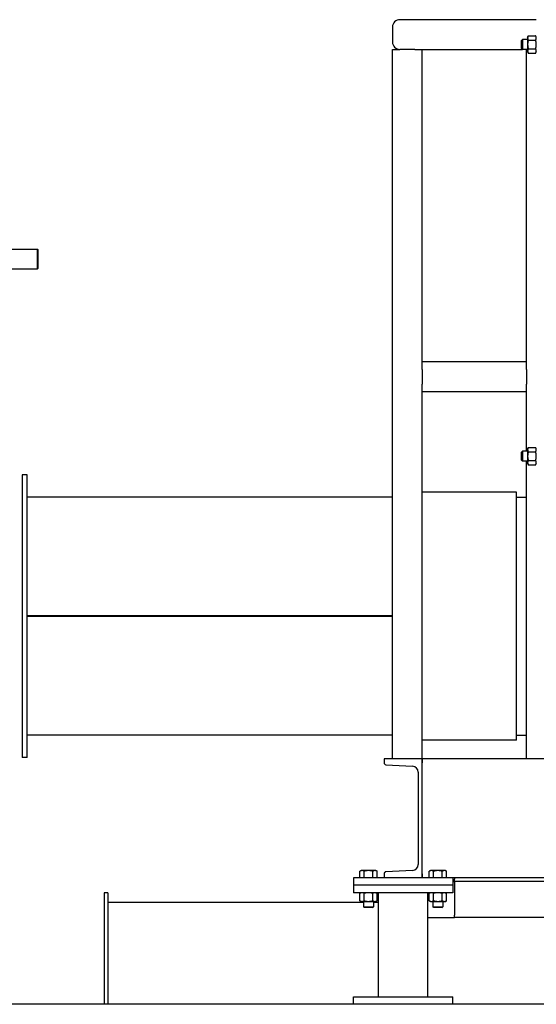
# Model space of a CAD drawing. Header units: inches. Extents: x 24 to 1128, y -74 to 748.
# Tile 445 of 557: x 869 to 895, y 309 to 358. Entities that reach past the tile are written whole.
import ezdxf

# ---------------------------------------------------------------- set-up
doc = ezdxf.new("R2010")
doc.units = ezdxf.units.IN
doc.header["$LTSCALE"] = 32
doc.header["$MEASUREMENT"] = 0
doc.layers.add('Visible (ANSI)', color=7, linetype='Continuous', lineweight=30)

msp = doc.modelspace()

# ---------------------------------------------------------------- linework, layer by layer
at = {"layer": 'Visible (ANSI)'}
for p, q in [((894.67845, 358.43016), (887.80345, 358.43016)), ((887.42845, 358.05516), (887.42845, 357.30516)), ((887.42845, 358.05516), (887.42845, 357.30516)), ((893.92844, 357.38298), (893.97422, 357.43016)), ((893.92844, 356.97735), (893.92844, 357.38298)), ((893.97422, 357.43016), (893.97422, 356.93016)), ((894.24045, 357.43016), (893.97422, 357.43016)), ((894.24045, 357.55516), (894.27394, 357.61318)), ((894.24045, 357.55516), (894.24045, 357.50492)), ((894.24045, 357.50492), (894.24045, 357.18016)), ((894.27394, 357.61318), (894.64495, 357.61318)), ((894.27394, 357.39667), (894.64495, 357.39667)), ((894.67845, 357.55516), (894.64495, 357.61318)), ((887.42845, 321.18016), (887.42845, 356.93016)), ((887.42845, 356.93016), (887.80345, 356.93016)), ((888.55345, 356.93016), (887.80345, 356.93016)), ((888.55345, 356.93016), (888.92845, 356.93016)), ((888.92845, 341.18016), (888.92845, 356.93016)), ((888.92845, 356.93016), (893.97422, 356.93016)), ((893.92844, 356.97735), (893.97422, 356.93016)), ((894.24045, 356.93016), (893.97422, 356.93016)), ((894.17845, 341.18016), (894.17845, 356.93016)), ((894.24045, 357.18016), (894.24045, 356.8554)), ((894.24045, 356.8554), (894.24045, 356.80516)), ((894.24045, 356.80516), (894.27394, 356.74715)), ((894.27394, 356.96366), (894.64495, 356.96366)), ((894.67845, 356.80516), (894.64495, 356.74715)), ((894.27394, 356.74715), (894.64495, 356.74715)), ((867.33104, 346.86766), (869.52979, 346.86766)), ((869.54979, 346.84766), (869.52979, 346.86766)), ((869.52979, 345.86766), (869.52979, 346.86766)), ((869.54979, 346.84766), (869.54979, 345.88766)), ((869.54979, 345.88766), (869.52979, 345.86766)), ((867.33104, 345.86766), (869.52979, 345.86766)), ((894.17845, 341.18016), (888.92845, 341.18016)), ((888.92845, 340.80516), (888.92845, 341.18016)), ((894.17845, 340.80516), (894.17845, 341.18016)), ((888.92845, 340.80516), (888.92845, 340.05516)), ((894.17845, 340.80516), (894.17845, 340.05516)), ((888.92845, 339.68016), (888.92845, 340.05516)), ((894.17845, 339.68016), (894.17845, 340.05516)), ((888.92845, 321.18016), (888.92845, 339.68016)), ((894.17845, 339.68016), (888.92845, 339.68016)), ((894.17845, 336.68016), (894.17845, 339.68016)), ((893.92844, 336.63298), (893.97422, 336.68016)), ((893.92844, 336.22735), (893.92844, 336.63298)), ((893.97422, 336.68016), (893.97422, 336.18016)), ((894.24045, 336.68016), (893.97422, 336.68016)), ((894.24045, 336.80516), (894.27394, 336.86318)), ((894.24045, 336.80516), (894.24045, 336.75492)), ((894.24045, 336.75492), (894.24045, 336.43016)), ((894.27394, 336.86318), (894.64495, 336.86318)), ((894.27394, 336.64667), (894.64495, 336.64667)), ((894.67845, 336.80516), (894.64495, 336.86318)), ((893.92844, 336.22735), (893.97422, 336.18016)), ((894.24045, 336.18016), (893.97422, 336.18016)), ((894.17845, 321.18016), (894.17845, 336.18016)), ((894.24045, 336.43016), (894.24045, 336.1054)), ((894.24045, 336.1054), (894.24045, 336.05516)), ((894.24045, 336.05516), (894.27394, 335.99715)), ((894.27394, 336.21366), (894.64495, 336.21366)), ((894.27394, 335.99715), (894.64495, 335.99715)), ((894.67845, 336.05516), (894.64495, 335.99715)), ((869.01154, 335.49266), (868.76154, 335.49266)), ((868.76154, 335.49266), (868.76154, 321.24266)), ((869.01154, 321.24266), (869.01154, 335.49266)), ((893.68254, 334.61766), (888.92845, 334.61766)), ((893.68254, 322.11766), (893.68254, 334.61766)), ((887.42845, 334.36766), (869.01154, 334.36766)), ((893.68254, 334.36758), (894.17845, 334.36758)), ((887.42845, 328.38016), (869.01154, 328.38016)), ((887.42845, 328.35516), (869.01154, 328.35516)), ((887.42845, 322.36766), (869.01154, 322.36766)), ((893.68254, 322.11766), (888.92845, 322.11766)), ((893.68254, 322.36766), (894.17845, 322.36766)), ((869.01154, 321.24266), (868.76154, 321.24266)), ((888.92845, 321.18016), (887.00845, 321.18016)), ((887.00845, 321.18016), (887.00845, 320.97312)), ((897.89812, 321.18016), (888.92845, 321.18016)), ((888.92845, 321.18016), (888.92845, 320.97312)), ((888.92845, 315.18016), (888.92845, 321.18016)), ((887.09942, 320.87725), (888.44117, 320.80694)), ((888.72845, 320.50422), (888.72845, 315.85611)), ((885.46845, 315.18016), (885.46845, 314.80516)), ((890.46845, 315.18016), (885.46845, 315.18016)), ((885.84345, 315.54417), (885.78544, 315.51067)), ((885.78544, 315.18017), (885.78544, 315.51067)), ((885.89369, 315.18017), (885.78544, 315.18017)), ((885.89369, 315.54417), (885.84345, 315.54417)), ((885.84345, 315.18017), (885.84345, 315.18016)), ((886.21845, 315.54417), (885.89369, 315.54417)), ((886.00194, 315.18017), (885.89369, 315.18017)), ((886.00194, 315.18017), (886.00194, 315.51067)), ((886.21845, 315.18017), (886.00194, 315.18017)), ((886.54321, 315.54417), (886.21845, 315.54417)), ((886.43495, 315.18017), (886.21845, 315.18017)), ((886.43495, 315.18017), (886.43495, 315.51067)), ((886.54321, 315.18017), (886.43495, 315.18017)), ((886.59345, 315.54417), (886.54321, 315.54417)), ((886.65146, 315.18017), (886.54321, 315.18017)), ((886.59345, 315.54417), (886.65146, 315.51067)), ((886.59345, 315.18017), (886.59345, 315.18016)), ((886.65146, 315.18017), (886.65146, 315.51067)), ((887.00845, 315.38721), (887.00845, 315.18016)), ((888.44117, 315.55339), (887.09942, 315.48308)), ((888.92845, 315.38721), (888.92845, 315.18016)), ((889.34345, 315.54417), (889.28544, 315.51067)), ((889.28544, 315.18017), (889.28544, 315.51067)), ((889.39369, 315.18017), (889.28544, 315.18017)), ((889.39369, 315.54417), (889.34345, 315.54417)), ((889.34345, 315.18017), (889.34345, 315.18016)), ((889.71845, 315.54417), (889.39369, 315.54417)), ((889.50194, 315.18017), (889.39369, 315.18017)), ((889.50194, 315.18017), (889.50194, 315.51067)), ((889.71845, 315.18017), (889.50194, 315.18017)), ((890.04321, 315.54417), (889.71845, 315.54417)), ((889.93495, 315.18017), (889.71845, 315.18017)), ((889.93495, 315.18017), (889.93495, 315.51067)), ((890.04321, 315.18017), (889.93495, 315.18017)), ((890.09345, 315.54417), (890.04321, 315.54417)), ((890.15146, 315.18017), (890.04321, 315.18017)), ((890.09345, 315.54417), (890.15146, 315.51067)), ((890.09345, 315.18017), (890.09345, 315.18016)), ((890.15146, 315.18017), (890.15146, 315.51067)), ((898.05345, 315.18016), (890.46845, 315.18016)), ((890.46845, 315.18016), (890.46845, 314.80516)), ((890.55345, 315.18016), (890.55345, 315.11216)), ((885.46845, 314.80516), (885.46845, 314.43016)), ((890.46845, 314.80516), (885.46845, 314.80516)), ((890.46845, 314.80516), (885.46845, 314.80516)), ((890.46845, 314.99216), (890.55345, 314.99216)), ((890.46845, 314.80516), (890.46845, 314.43016)), ((890.55345, 314.99216), (890.55345, 315.11216)), ((898.05345, 314.99216), (890.55345, 314.99216)), ((890.55345, 314.99216), (890.55345, 314.74216)), ((890.55345, 314.74216), (890.55345, 313.30016)), ((873.07534, 314.43016), (872.89604, 314.43016)), ((872.89604, 314.43016), (872.89604, 308.80516)), ((873.07534, 314.43016), (873.07534, 308.80516)), ((890.46845, 314.43016), (885.46845, 314.43016)), ((885.84345, 314.43016), (885.78544, 314.39667)), ((885.78544, 314.02566), (885.78544, 314.39667)), ((886.00194, 314.02566), (886.00194, 314.39667)), ((886.43495, 314.02566), (886.43495, 314.39667)), ((886.59345, 314.43016), (886.65146, 314.39667)), ((886.65146, 314.02566), (886.65146, 314.39667)), ((886.71845, 309.18016), (886.71845, 314.43016)), ((889.21845, 309.18016), (889.21845, 314.43016)), ((889.34345, 314.43016), (889.28544, 314.39667)), ((889.28544, 314.02566), (889.28544, 314.39667)), ((889.50194, 314.02566), (889.50194, 314.39667)), ((889.93495, 314.02566), (889.93495, 314.39667)), ((890.09345, 314.43016), (890.15146, 314.39667)), ((890.15146, 314.02566), (890.15146, 314.39667)), ((885.96845, 313.93016), (873.07534, 313.93016)), ((885.84345, 313.99216), (885.78544, 314.02566)), ((885.84345, 313.99216), (885.89369, 313.99216)), ((885.89369, 313.99216), (886.21845, 313.99216)), ((885.96845, 313.99216), (885.96845, 313.72594)), ((886.01564, 313.68016), (885.96845, 313.72594)), ((885.96845, 313.72594), (886.46845, 313.72594)), ((886.42126, 313.68016), (886.01564, 313.68016)), ((886.21845, 313.99216), (886.54321, 313.99216)), ((886.42126, 313.68016), (886.46845, 313.72594)), ((886.46845, 313.99216), (886.46845, 313.72594)), ((886.71845, 313.93016), (886.46845, 313.93016)), ((886.54321, 313.99216), (886.59345, 313.99216)), ((886.59345, 313.99216), (886.65146, 314.02566)), ((889.34345, 313.99216), (889.28544, 314.02566)), ((889.34345, 313.99216), (889.39369, 313.99216)), ((889.39369, 313.99216), (889.71845, 313.99216)), ((889.46845, 313.99216), (889.46845, 313.72594)), ((889.51564, 313.68016), (889.46845, 313.72594)), ((889.46845, 313.72594), (889.96845, 313.72594)), ((889.92126, 313.68016), (889.51564, 313.68016)), ((889.71845, 313.99216), (890.04321, 313.99216)), ((889.92126, 313.68016), (889.96845, 313.72594)), ((889.96845, 313.99216), (889.96845, 313.72594)), ((890.04321, 313.99216), (890.09345, 313.99216)), ((890.09345, 313.99216), (890.15146, 314.02566)), ((889.21845, 313.18016), (890.55345, 313.18016)), ((890.55345, 313.18016), (890.55345, 313.30016)), ((898.05345, 313.18016), (890.55345, 313.18016)), ((885.46845, 309.18016), (890.46845, 309.18016)), ((885.46845, 308.80516), (885.46845, 309.18016)), ((890.46845, 308.80516), (890.46845, 309.18016)), ((898.05345, 308.80516), (847.20854, 308.80516)), ((890.46845, 308.80516), (885.46845, 308.80516))]:
    msp.add_line(p, q, dxfattribs=at)
for centre, radius, start, end in [((887.80345, 358.05516), 0.375, 90, 180), ((887.80345, 358.05516), 0.375, 90, 180), ((887.80345, 357.30516), 0.375, 180, 270), ((887.80345, 357.30516), 0.375, 180, 270), ((887.10445, 320.97312), 0.096, 180, 267.000444), ((888.42531, 320.50422), 0.30314, 0, 87.000444), ((888.42531, 315.85611), 0.30314, 272.999556, 0), ((887.10445, 315.38721), 0.096, 92.999556, 180)]:
    msp.add_arc(centre, radius, start, end, dxfattribs=at)
for points in [[(894.27394, 357.61318), (894.24045, 357.55516), (894.24045, 357.50492)], [(894.24045, 357.50492), (894.24045, 357.45468), (894.27394, 357.39667)], [(894.27394, 357.39667), (894.24045, 357.28064), (894.24045, 357.18016)], [(894.67845, 357.50492), (894.67845, 357.55516), (894.64495, 357.61318)], [(894.64495, 357.39667), (894.67845, 357.45468), (894.67845, 357.50492)], [(894.67845, 357.18016), (894.67845, 357.28064), (894.64495, 357.39667)], [(894.24045, 357.18016), (894.24045, 357.07968), (894.27394, 356.96366)], [(894.27394, 356.96366), (894.24045, 356.90564), (894.24045, 356.8554)], [(894.24045, 356.8554), (894.24045, 356.80516), (894.27394, 356.74715)], [(894.64495, 356.96366), (894.67845, 357.07968), (894.67845, 357.18016)], [(894.67845, 356.8554), (894.67845, 356.90564), (894.64495, 356.96366)], [(894.64495, 356.74715), (894.67845, 356.80516), (894.67845, 356.8554)], [(894.27394, 336.86318), (894.24045, 336.80516), (894.24045, 336.75492)], [(894.24045, 336.75492), (894.24045, 336.70468), (894.27394, 336.64667)], [(894.27394, 336.64667), (894.24045, 336.53064), (894.24045, 336.43016)], [(894.67845, 336.75492), (894.67845, 336.80516), (894.64495, 336.86318)], [(894.64495, 336.64667), (894.67845, 336.70468), (894.67845, 336.75492)], [(894.67845, 336.43016), (894.67845, 336.53064), (894.64495, 336.64667)], [(894.24045, 336.43016), (894.24045, 336.32968), (894.27394, 336.21366)], [(894.27394, 336.21366), (894.24045, 336.15564), (894.24045, 336.1054)], [(894.24045, 336.1054), (894.24045, 336.05516), (894.27394, 335.99715)], [(894.64495, 336.21366), (894.67845, 336.32968), (894.67845, 336.43016)], [(894.67845, 336.1054), (894.67845, 336.15564), (894.64495, 336.21366)], [(894.64495, 335.99715), (894.67845, 336.05516), (894.67845, 336.1054)], [(885.89369, 315.54417), (885.84345, 315.54417), (885.78544, 315.51067)], [(886.00194, 315.51067), (885.94393, 315.54417), (885.89369, 315.54417)], [(886.21845, 315.54417), (886.11797, 315.54417), (886.00194, 315.51067)], [(886.43495, 315.51067), (886.31893, 315.54417), (886.21845, 315.54417)], [(886.54321, 315.54417), (886.49297, 315.54417), (886.43495, 315.51067)], [(886.65146, 315.51067), (886.59345, 315.54417), (886.54321, 315.54417)], [(889.39369, 315.54417), (889.34345, 315.54417), (889.28544, 315.51067)], [(889.50194, 315.51067), (889.44393, 315.54417), (889.39369, 315.54417)], [(889.71845, 315.54417), (889.61797, 315.54417), (889.50194, 315.51067)], [(889.93495, 315.51067), (889.81893, 315.54417), (889.71845, 315.54417)], [(890.04321, 315.54417), (889.99297, 315.54417), (889.93495, 315.51067)], [(890.15146, 315.51067), (890.09345, 315.54417), (890.04321, 315.54417)], [(885.89369, 314.43016), (885.84345, 314.43016), (885.78544, 314.39667)], [(886.00194, 314.39667), (885.94393, 314.43016), (885.89369, 314.43016)], [(886.21845, 314.43016), (886.11797, 314.43016), (886.00194, 314.39667)], [(886.43495, 314.39667), (886.31893, 314.43016), (886.21845, 314.43016)], [(886.54321, 314.43016), (886.49297, 314.43016), (886.43495, 314.39667)], [(886.65146, 314.39667), (886.59345, 314.43016), (886.54321, 314.43016)], [(889.39369, 314.43016), (889.34345, 314.43016), (889.28544, 314.39667)], [(889.50194, 314.39667), (889.44393, 314.43016), (889.39369, 314.43016)], [(889.71845, 314.43016), (889.61797, 314.43016), (889.50194, 314.39667)], [(889.93495, 314.39667), (889.81893, 314.43016), (889.71845, 314.43016)], [(890.04321, 314.43016), (889.99297, 314.43016), (889.93495, 314.39667)], [(890.15146, 314.39667), (890.09345, 314.43016), (890.04321, 314.43016)], [(885.78544, 314.02566), (885.84345, 313.99216), (885.89369, 313.99216)], [(885.89369, 313.99216), (885.94393, 313.99216), (886.00194, 314.02566)], [(886.00194, 314.02566), (886.11797, 313.99216), (886.21845, 313.99216)], [(886.21845, 313.99216), (886.31893, 313.99216), (886.43495, 314.02566)], [(886.43495, 314.02566), (886.49297, 313.99216), (886.54321, 313.99216)], [(886.54321, 313.99216), (886.59345, 313.99216), (886.65146, 314.02566)], [(889.28544, 314.02566), (889.34345, 313.99216), (889.39369, 313.99216)], [(889.39369, 313.99216), (889.44393, 313.99216), (889.50194, 314.02566)], [(889.50194, 314.02566), (889.61797, 313.99216), (889.71845, 313.99216)], [(889.71845, 313.99216), (889.81893, 313.99216), (889.93495, 314.02566)], [(889.93495, 314.02566), (889.99297, 313.99216), (890.04321, 313.99216)], [(890.04321, 313.99216), (890.09345, 313.99216), (890.15146, 314.02566)]]:
    msp.add_rational_spline(points, [1, 1.0379548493, 1], degree=2, dxfattribs=at)

doc.saveas('drawing.dxf')
